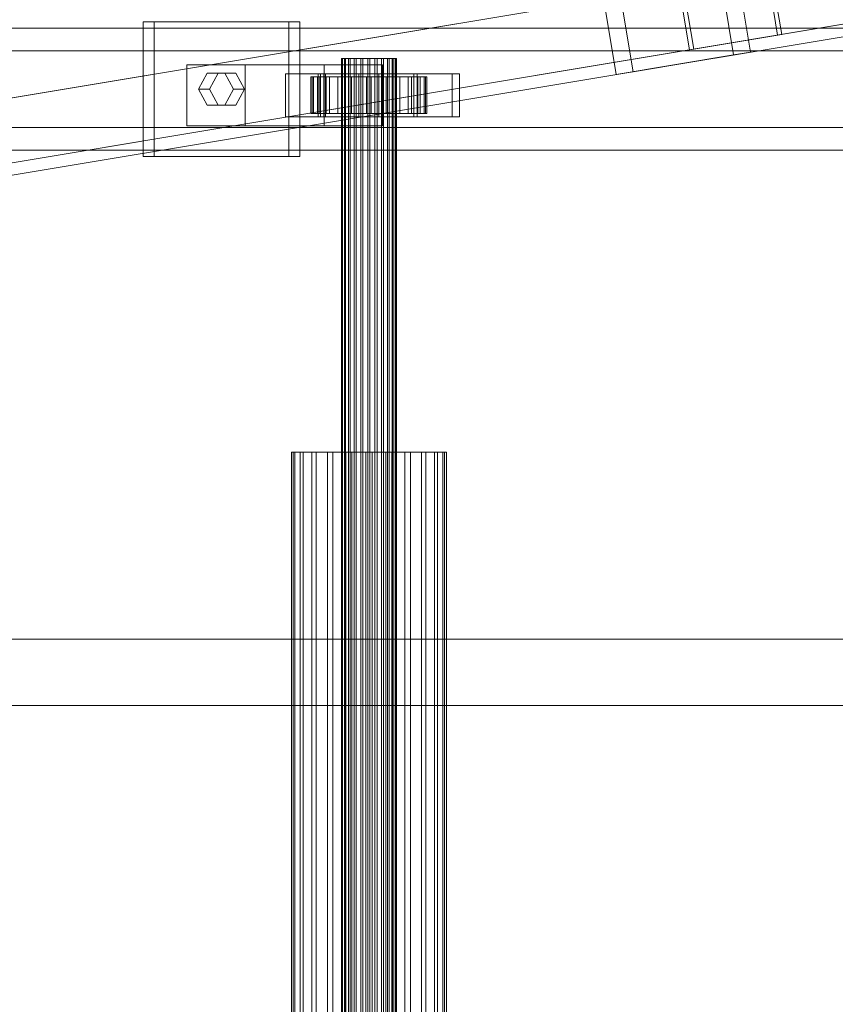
# Model space of a CAD drawing. Header units: millimetres. Extents: x -2233 to 61924, y -68080 to 6847.
# Tile 527 of 656: x 19782 to 20049, y -17870 to -17547. Entities that reach past the tile are written whole.
import ezdxf

# ---------------------------------------------------------------- set-up
doc = ezdxf.new("R2010")
doc.units = ezdxf.units.MM
doc.layers.add('superior_C02', color=7, linetype='Continuous', lineweight=0)
doc.layers.add('superior_C10', color=7, linetype='Continuous', lineweight=0)

msp = doc.modelspace()

# ---------------------------------------------------------------- linework, layer by layer
at = {"layer": 'superior_C02'}
for p, q in [((19870.247, -17548), (19822.519, -17548)), ((19822.519, -17548), (19822.519, -17592)), ((19826.096, -17548), (19822.519, -17548)), ((19826.096, -17592), (19826.096, -17548)), ((19826.096, -17548), (19873.823, -17548)), ((19870.247, -17592), (19870.247, -17548)), ((19870.247, -17548), (19873.823, -17548)), ((19873.823, -17548), (19873.823, -17592)), ((20484.747, -17550), (19339.287, -17550)), ((19351.209, -17550), (20496.669, -17550)), ((20539.887, -17550), (19394.427, -17550)), ((19409.329, -17550), (20554.789, -17550)), ((20545.161, -17557.5), (19343.072, -17557.5)), ((19347.425, -17557.5), (20549.514, -17557.5)), ((19855.929, -17562), (19836.838, -17562)), ((19836.838, -17562), (19836.838, -17582)), ((19881.81, -17562), (19836.838, -17562)), ((19855.929, -17582), (19855.929, -17562)), ((19855.929, -17562), (19900.901, -17562)), ((19881.81, -17582), (19881.81, -17562)), ((19881.81, -17562), (19900.901, -17562)), ((19887.641, -17560), (19887.43, -17560)), ((19887.43, -17560), (19887.832, -17560)), ((19887.43, -18440), (19887.43, -17560)), ((19888.451, -17560), (19887.641, -17560)), ((19887.641, -18440), (19887.641, -17560)), ((19887.832, -17560), (19888.819, -17560)), ((19887.832, -18440), (19887.832, -17560)), ((19889.804, -17560), (19888.451, -17560)), ((19888.451, -18440), (19888.451, -17560)), ((19888.819, -17560), (19890.324, -17560)), ((19888.819, -18440), (19888.819, -17560)), ((19891.608, -17560), (19889.804, -17560)), ((19889.804, -18440), (19889.804, -17560)), ((19890.324, -17560), (19892.245, -17560)), ((19890.324, -18440), (19890.324, -17560)), ((19893.74, -17560), (19891.608, -17560)), ((19891.608, -18440), (19891.608, -17560)), ((19892.245, -17560), (19894.45, -17560)), ((19892.245, -18440), (19892.245, -17560)), ((19896.055, -17560), (19893.74, -17560)), ((19893.74, -18440), (19893.74, -17560)), ((19894.45, -17560), (19896.79, -17560)), ((19894.45, -18440), (19894.45, -17560)), ((19898.395, -17560), (19896.055, -17560)), ((19896.055, -18440), (19896.055, -17560)), ((19896.79, -17560), (19899.105, -17560)), ((19896.79, -18440), (19896.79, -17560)), ((19900.6, -17560), (19898.395, -17560)), ((19898.395, -18440), (19898.395, -17560)), ((19899.105, -17560), (19901.237, -17560)), ((19899.105, -18440), (19899.105, -17560)), ((19902.521, -17560), (19900.6, -17560)), ((19900.6, -18440), (19900.6, -17560)), ((19900.901, -17562), (19900.901, -17582)), ((19901.237, -17560), (19903.041, -17560)), ((19901.237, -18440), (19901.237, -17560)), ((19904.026, -17560), (19902.521, -17560)), ((19902.521, -18440), (19902.521, -17560)), ((19903.041, -17560), (19904.394, -17560)), ((19903.041, -18440), (19903.041, -17560)), ((19905.013, -17560), (19904.026, -17560)), ((19904.026, -18440), (19904.026, -17560)), ((19904.394, -17560), (19905.204, -17560)), ((19904.394, -18440), (19904.394, -17560)), ((19905.415, -17560), (19905.013, -17560)), ((19905.013, -17560), (19905.013, -18440)), ((19905.204, -17560), (19905.415, -17560)), ((19905.204, -18440), (19905.204, -17560)), ((19905.415, -18440), (19905.415, -17560)), ((19840.656, -17570), (19843.519, -17564.804)), ((19843.519, -17564.804), (19849.247, -17564.804)), ((19847.096, -17564.804), (19843.519, -17564.804)), ((19847.096, -17564.804), (19844.232, -17570)), ((19852.823, -17564.804), (19847.096, -17564.804)), ((19849.247, -17564.804), (19852.11, -17570)), ((19852.823, -17564.804), (19849.247, -17564.804)), ((19855.687, -17570), (19852.823, -17564.804)), ((19880.618, -17565), (19869.163, -17565)), ((19869.163, -17565), (19869.163, -17579)), ((19881.681, -17565), (19869.163, -17565)), ((19923.742, -17565), (19879.833, -17565)), ((19879.833, -17565), (19879.833, -17579)), ((19882.217, -17565), (19879.833, -17565)), ((19880.618, -17579), (19880.618, -17565)), ((19880.618, -17565), (19893.136, -17565)), ((19881.681, -17579), (19881.681, -17565)), ((19881.681, -17565), (19893.136, -17565)), ((19882.217, -17579), (19882.217, -17565)), ((19882.217, -17565), (19926.126, -17565)), ((19893.136, -17565), (19893.136, -17579)), ((19911.164, -17565), (19899.709, -17565)), ((19899.709, -17565), (19899.709, -17579)), ((19912.227, -17565), (19899.709, -17565)), ((19911.164, -17579), (19911.164, -17565)), ((19911.164, -17565), (19923.682, -17565)), ((19912.227, -17579), (19912.227, -17565)), ((19912.227, -17565), (19923.682, -17565)), ((19923.682, -17565), (19923.682, -17579)), ((19923.742, -17579), (19923.742, -17565)), ((19923.742, -17565), (19926.126, -17565)), ((19926.126, -17565), (19926.126, -17579)), ((19877.884, -17566), (19877.438, -17566)), ((19877.438, -17566), (19887.43, -17566)), ((19877.438, -17578), (19877.438, -17566)), ((19877.438, -17566), (19878.286, -17566)), ((19879.594, -17566), (19877.884, -17566)), ((19877.884, -17566), (19887.641, -17566)), ((19877.884, -17578), (19877.884, -17566)), ((19878.286, -17566), (19887.832, -17566)), ((19878.286, -17578), (19878.286, -17566)), ((19878.286, -17566), (19880.37, -17566)), ((19882.45, -17566), (19879.594, -17566)), ((19879.594, -17566), (19888.451, -17566)), ((19879.594, -17578), (19879.594, -17566)), ((19880.37, -17566), (19888.819, -17566)), ((19880.37, -17578), (19880.37, -17566)), ((19880.37, -17566), (19883.547, -17566)), ((19886.258, -17566), (19882.45, -17566)), ((19882.45, -17566), (19889.804, -17566)), ((19882.45, -17578), (19882.45, -17566)), ((19883.547, -17566), (19890.324, -17566)), ((19883.547, -17578), (19883.547, -17566)), ((19883.547, -17566), (19887.602, -17566)), ((19890.76, -17566), (19886.258, -17566)), ((19886.258, -17566), (19891.608, -17566)), ((19886.258, -17578), (19886.258, -17566)), ((19887.43, -17566), (19887.641, -17566)), ((19887.43, -17566), (19887.43, -17578)), ((19887.832, -17566), (19887.43, -17566)), ((19887.602, -17566), (19892.245, -17566)), ((19887.602, -17578), (19887.602, -17566)), ((19887.602, -17566), (19892.259, -17566)), ((19887.641, -17566), (19888.451, -17566)), ((19887.641, -17566), (19887.641, -17578)), ((19887.832, -17566), (19887.832, -17578)), ((19888.819, -17566), (19887.832, -17566)), ((19888.451, -17566), (19889.804, -17566)), ((19888.451, -17566), (19888.451, -17578)), ((19888.819, -17566), (19888.819, -17578)), ((19890.324, -17566), (19888.819, -17566)), ((19889.804, -17566), (19891.608, -17566)), ((19889.804, -17566), (19889.804, -17578)), ((19890.324, -17566), (19890.324, -17578)), ((19892.245, -17566), (19890.324, -17566)), ((19895.647, -17566), (19890.76, -17566)), ((19890.76, -17566), (19893.74, -17566)), ((19890.76, -17578), (19890.76, -17566)), ((19891.608, -17566), (19893.74, -17566)), ((19891.608, -17566), (19891.608, -17578)), ((19892.245, -17566), (19892.245, -17578)), ((19894.45, -17566), (19892.245, -17566)), ((19892.259, -17566), (19894.45, -17566)), ((19892.259, -17578), (19892.259, -17566)), ((19892.259, -17566), (19897.198, -17566)), ((19893.74, -17566), (19896.055, -17566)), ((19893.74, -17566), (19893.74, -17578)), ((19894.45, -17566), (19894.45, -17578)), ((19896.79, -17566), (19894.45, -17566)), ((19900.586, -17566), (19895.647, -17566)), ((19895.647, -17566), (19896.055, -17566)), ((19895.647, -17578), (19895.647, -17566)), ((19896.055, -17566), (19898.395, -17566)), ((19896.055, -17566), (19896.055, -17578)), ((19897.198, -17566), (19896.79, -17566)), ((19896.79, -17566), (19896.79, -17578)), ((19899.105, -17566), (19896.79, -17566)), ((19897.198, -17578), (19897.198, -17566)), ((19897.198, -17566), (19902.085, -17566)), ((19900.586, -17566), (19898.395, -17566)), ((19898.395, -17566), (19900.6, -17566)), ((19898.395, -17566), (19898.395, -17578)), ((19902.085, -17566), (19899.105, -17566)), ((19899.105, -17566), (19899.105, -17578)), ((19901.237, -17566), (19899.105, -17566)), ((19905.243, -17566), (19900.586, -17566)), ((19900.586, -17578), (19900.586, -17566)), ((19905.243, -17566), (19900.6, -17566)), ((19900.6, -17566), (19902.521, -17566)), ((19900.6, -17566), (19900.6, -17578)), ((19906.587, -17566), (19901.237, -17566)), ((19901.237, -17566), (19901.237, -17578)), ((19903.041, -17566), (19901.237, -17566)), ((19902.085, -17578), (19902.085, -17566)), ((19902.085, -17566), (19906.587, -17566)), ((19909.298, -17566), (19902.521, -17566)), ((19902.521, -17566), (19904.026, -17566)), ((19902.521, -17566), (19902.521, -17578)), ((19910.395, -17566), (19903.041, -17566)), ((19903.041, -17566), (19903.041, -17578)), ((19904.394, -17566), (19903.041, -17566)), ((19912.475, -17566), (19904.026, -17566)), ((19904.026, -17566), (19905.013, -17566)), ((19904.026, -17566), (19904.026, -17578)), ((19913.251, -17566), (19904.394, -17566)), ((19904.394, -17566), (19904.394, -17578)), ((19905.204, -17566), (19904.394, -17566)), ((19905.013, -17566), (19914.559, -17566)), ((19905.013, -17578), (19905.013, -17566)), ((19905.013, -17566), (19905.415, -17566)), ((19914.961, -17566), (19905.204, -17566)), ((19905.204, -17566), (19905.204, -17578)), ((19905.415, -17566), (19905.204, -17566)), ((19909.298, -17566), (19905.243, -17566)), ((19905.243, -17578), (19905.243, -17566)), ((19915.407, -17566), (19905.415, -17566)), ((19905.415, -17566), (19905.415, -17578)), ((19906.587, -17578), (19906.587, -17566)), ((19906.587, -17566), (19910.395, -17566)), ((19912.475, -17566), (19909.298, -17566)), ((19909.298, -17578), (19909.298, -17566)), ((19910.395, -17578), (19910.395, -17566)), ((19910.395, -17566), (19913.251, -17566)), ((19914.559, -17566), (19912.475, -17566)), ((19912.475, -17578), (19912.475, -17566)), ((19913.251, -17578), (19913.251, -17566)), ((19913.251, -17566), (19914.961, -17566)), ((19914.559, -17566), (19914.559, -17578)), ((19915.407, -17566), (19914.559, -17566)), ((19914.961, -17578), (19914.961, -17566)), ((19914.961, -17566), (19915.407, -17566)), ((19915.407, -17578), (19915.407, -17566)), ((19843.519, -17575.196), (19840.656, -17570)), ((19840.656, -17570), (19844.232, -17570)), ((19844.232, -17570), (19847.096, -17575.196)), ((19852.11, -17570), (19849.247, -17575.196)), ((19855.687, -17570), (19852.11, -17570)), ((19852.823, -17575.196), (19855.687, -17570)), ((19849.247, -17575.196), (19843.519, -17575.196)), ((19847.096, -17575.196), (19843.519, -17575.196)), ((19847.096, -17575.196), (19852.823, -17575.196)), ((19852.823, -17575.196), (19849.247, -17575.196)), ((19887.43, -17578), (19877.438, -17578)), ((19877.438, -17578), (19877.884, -17578)), ((19878.286, -17578), (19877.438, -17578)), ((19887.641, -17578), (19877.884, -17578)), ((19877.884, -17578), (19879.594, -17578)), ((19887.832, -17578), (19878.286, -17578)), ((19880.37, -17578), (19878.286, -17578)), ((19888.451, -17578), (19879.594, -17578)), ((19879.594, -17578), (19882.45, -17578)), ((19888.819, -17578), (19880.37, -17578)), ((19883.547, -17578), (19880.37, -17578)), ((19889.804, -17578), (19882.45, -17578)), ((19882.45, -17578), (19886.258, -17578)), ((19890.324, -17578), (19883.547, -17578)), ((19887.602, -17578), (19883.547, -17578)), ((19891.608, -17578), (19886.258, -17578)), ((19886.258, -17578), (19890.76, -17578)), ((19887.641, -17578), (19887.43, -17578)), ((19887.43, -17578), (19887.832, -17578)), ((19892.245, -17578), (19887.602, -17578)), ((19892.259, -17578), (19887.602, -17578)), ((19888.451, -17578), (19887.641, -17578)), ((19887.832, -17578), (19888.819, -17578)), ((19889.804, -17578), (19888.451, -17578)), ((19888.819, -17578), (19890.324, -17578)), ((19891.608, -17578), (19889.804, -17578)), ((19890.324, -17578), (19892.245, -17578)), ((19893.74, -17578), (19890.76, -17578)), ((19890.76, -17578), (19895.647, -17578)), ((19893.74, -17578), (19891.608, -17578)), ((19892.245, -17578), (19894.45, -17578)), ((19894.45, -17578), (19892.259, -17578)), ((19897.198, -17578), (19892.259, -17578)), ((19896.055, -17578), (19893.74, -17578)), ((19894.45, -17578), (19896.79, -17578)), ((19896.055, -17578), (19895.647, -17578)), ((19895.647, -17578), (19900.586, -17578)), ((19898.395, -17578), (19896.055, -17578)), ((19896.79, -17578), (19897.198, -17578)), ((19896.79, -17578), (19899.105, -17578)), ((19902.085, -17578), (19897.198, -17578)), ((19900.6, -17578), (19898.395, -17578)), ((19898.395, -17578), (19900.586, -17578)), ((19899.105, -17578), (19902.085, -17578)), ((19899.105, -17578), (19901.237, -17578)), ((19900.586, -17578), (19905.243, -17578)), ((19902.521, -17578), (19900.6, -17578)), ((19900.6, -17578), (19905.243, -17578)), ((19901.237, -17578), (19906.587, -17578)), ((19901.237, -17578), (19903.041, -17578)), ((19906.587, -17578), (19902.085, -17578)), ((19904.026, -17578), (19902.521, -17578)), ((19902.521, -17578), (19909.298, -17578)), ((19903.041, -17578), (19910.395, -17578)), ((19903.041, -17578), (19904.394, -17578)), ((19905.013, -17578), (19904.026, -17578)), ((19904.026, -17578), (19912.475, -17578)), ((19904.394, -17578), (19913.251, -17578)), ((19904.394, -17578), (19905.204, -17578)), ((19914.559, -17578), (19905.013, -17578)), ((19905.415, -17578), (19905.013, -17578)), ((19905.204, -17578), (19914.961, -17578)), ((19905.204, -17578), (19905.415, -17578)), ((19905.243, -17578), (19909.298, -17578)), ((19905.415, -17578), (19915.407, -17578)), ((19910.395, -17578), (19906.587, -17578)), ((19909.298, -17578), (19912.475, -17578)), ((19913.251, -17578), (19910.395, -17578)), ((19912.475, -17578), (19914.559, -17578)), ((19914.961, -17578), (19913.251, -17578)), ((19914.559, -17578), (19915.407, -17578)), ((19915.407, -17578), (19914.961, -17578)), ((19869.163, -17579), (19880.618, -17579)), ((19869.163, -17579), (19881.681, -17579)), ((19879.833, -17579), (19923.742, -17579)), ((19879.833, -17579), (19882.217, -17579)), ((19893.136, -17579), (19880.618, -17579)), ((19893.136, -17579), (19881.681, -17579)), ((19926.126, -17579), (19882.217, -17579)), ((19899.709, -17579), (19911.164, -17579)), ((19899.709, -17579), (19912.227, -17579)), ((19923.682, -17579), (19911.164, -17579)), ((19923.682, -17579), (19912.227, -17579)), ((19926.126, -17579), (19923.742, -17579)), ((19343.072, -17582.5), (20545.161, -17582.5)), ((19347.425, -17582.5), (20549.514, -17582.5)), ((19836.838, -17582), (19855.929, -17582)), ((19836.838, -17582), (19881.81, -17582)), ((19900.901, -17582), (19855.929, -17582)), ((19900.901, -17582), (19881.81, -17582)), ((19339.287, -17590), (20484.747, -17590)), ((19351.209, -17590), (20496.669, -17590)), ((19394.427, -17590), (20539.887, -17590)), ((19409.329, -17590), (20554.789, -17590)), ((19822.519, -17592), (19870.247, -17592)), ((19822.519, -17592), (19826.096, -17592)), ((19873.823, -17592), (19826.096, -17592)), ((19873.823, -17592), (19870.247, -17592)), ((19871.64, -17688.85), (19871.044, -17688.85)), ((19871.044, -17688.85), (19872.177, -17688.85)), ((19871.044, -18311.15), (19871.044, -17688.85)), ((19873.925, -17688.85), (19871.64, -17688.85)), ((19871.64, -18311.15), (19871.64, -17688.85)), ((19872.177, -17688.85), (19874.962, -17688.85)), ((19872.177, -18311.15), (19872.177, -17688.85)), ((19877.743, -17688.85), (19873.925, -17688.85)), ((19873.925, -18311.15), (19873.925, -17688.85)), ((19874.962, -17688.85), (19879.21, -17688.85)), ((19874.962, -18311.15), (19874.962, -17688.85)), ((19882.835, -17688.85), (19877.743, -17688.85)), ((19877.743, -18311.15), (19877.743, -17688.85)), ((19879.21, -17688.85), (19884.631, -17688.85)), ((19879.21, -18311.15), (19879.21, -17688.85)), ((19888.852, -17688.85), (19882.835, -17688.85)), ((19882.835, -18311.15), (19882.835, -17688.85)), ((19884.631, -17688.85), (19890.856, -17688.85)), ((19884.631, -18311.15), (19884.631, -17688.85)), ((19895.385, -17688.85), (19888.852, -17688.85)), ((19888.852, -18311.15), (19888.852, -17688.85)), ((19890.856, -17688.85), (19897.46, -17688.85)), ((19890.856, -18311.15), (19890.856, -17688.85)), ((19901.989, -17688.85), (19895.385, -17688.85)), ((19895.385, -18311.15), (19895.385, -17688.85)), ((19897.46, -17688.85), (19903.993, -17688.85)), ((19897.46, -18311.15), (19897.46, -17688.85)), ((19908.214, -17688.85), (19901.989, -17688.85)), ((19901.989, -18311.15), (19901.989, -17688.85)), ((19903.993, -17688.85), (19910.01, -17688.85)), ((19903.993, -18311.15), (19903.993, -17688.85)), ((19913.635, -17688.85), (19908.214, -17688.85)), ((19908.214, -18311.15), (19908.214, -17688.85)), ((19910.01, -17688.85), (19915.102, -17688.85)), ((19910.01, -18311.15), (19910.01, -17688.85)), ((19917.883, -17688.85), (19913.635, -17688.85)), ((19913.635, -18311.15), (19913.635, -17688.85)), ((19915.102, -17688.85), (19918.92, -17688.85)), ((19915.102, -18311.15), (19915.102, -17688.85)), ((19920.668, -17688.85), (19917.883, -17688.85)), ((19917.883, -18311.15), (19917.883, -17688.85)), ((19918.92, -17688.85), (19921.205, -17688.85)), ((19918.92, -18311.15), (19918.92, -17688.85)), ((19921.801, -17688.85), (19920.668, -17688.85)), ((19920.668, -17688.85), (19920.668, -18311.15)), ((19921.205, -17688.85), (19921.801, -17688.85)), ((19921.205, -18311.15), (19921.205, -17688.85)), ((19921.801, -18311.15), (19921.801, -17688.85)), ((15575.415, -17750), (24634.01, -17750)), ((24635.508, -17750), (15576.913, -17750)), ((19160.686, -17771.702), (20096.643, -17771.702)), ((20098.422, -17771.702), (19162.465, -17771.702))]:
    msp.add_line(p, q, dxfattribs=at)
at = {"layer": 'superior_C10'}
for p, q in [((18961.159, -17709.232), (27795.668, -16236.814)), ((27797.008, -16236.591), (18962.499, -17709.009)), ((18938.828, -17712.954), (27773.337, -16240.536)), ((27774.677, -16240.313), (18940.167, -17712.731)), ((27798.451, -16257.64), (18963.941, -17730.058)), ((18942.28, -17733.668), (27776.79, -16261.25)), ((18964.599, -17734.004), (27799.108, -16261.586)), ((27799.778, -16261.474), (18965.269, -17733.892)), ((18966.609, -17733.669), (27801.118, -16261.251)), ((27777.447, -16265.196), (18942.938, -17737.614)), ((18944.277, -17737.391), (27778.787, -16264.972)), ((27649.41, -16282.48), (19141.566, -17700.454)), ((19142.906, -17700.231), (27650.749, -16282.257)), ((20021.401, -17557.87), (19947.422, -17113.993)), ((19941.839, -17114.923), (20015.819, -17558.8)), ((19908.991, -17120.398), (19982.97, -17564.275)), ((19977.387, -17565.206), (19903.408, -17121.328)), ((19577.297, -17606.543), (20728.316, -17414.706)), ((20729.655, -17414.483), (19578.637, -17606.319)), ((20733.108, -17435.197), (19582.089, -17627.034)), ((20732.425, -17439.366), (19581.407, -17631.202)), ((19582.747, -17630.979), (20733.765, -17439.143)), ((19544.796, -17633.249), (20695.815, -17441.413)), ((20696.472, -17445.358), (19545.454, -17637.195)), ((20031.572, -17552.12), (20027.297, -17526.474)), ((20025.957, -17526.697), (20030.232, -17552.343)), ((20001.408, -17557.147), (19997.134, -17531.501)), ((19998.474, -17531.277), (20002.748, -17556.924)), ((20030.232, -17552.343), (20001.408, -17557.147)), ((20002.748, -17556.924), (20031.572, -17552.12)), ((20030.232, -17552.343), (20031.572, -17552.12)), ((20015.819, -17558.8), (19977.387, -17565.206)), ((19982.97, -17564.275), (20021.401, -17557.87)), ((20001.408, -17557.147), (20002.748, -17556.924)), ((20015.819, -17558.8), (20021.401, -17557.87)), ((19977.387, -17565.206), (19982.97, -17564.275))]:
    msp.add_line(p, q, dxfattribs=at)

doc.saveas('drawing.dxf')
